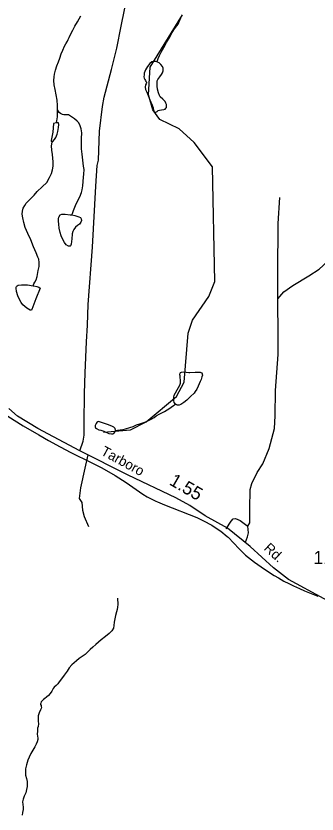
# Model space of a CAD drawing. Extents: x 2126262 to 2293712, y 749403 to 919119.
# Drawn here: x 2176471 to 2179353, y 811845 to 819487 of the extents above; entities that cross this region are included whole.
import ezdxf

# ---------------------------------------------------------------- set-up
doc = ezdxf.new("R2010")
doc.units = 0
for name, color, linetype in [('Exist Hydrographic Misc Water Feature', 7, 'Continuous'), ('Exist Road Non-System Type 51', 7, 'Continuous'), ('Exist Road Secondary Mileage Hundredths English Label', 7, 'Continuous'), ('Exist Road Secondary Type 51 Attributed', 7, 'Continuous'), ('Exist Road Secondary Type 51 Label', 7, 'Continuous'), ('Exist Road Secondary Type 51 Number Label', 7, 'Continuous')]:
    doc.layers.add(name, color=color, linetype=linetype)

msp = doc.modelspace()

# ---------------------------------------------------------------- linework, layer by layer
at = {"layer": 'Exist Hydrographic Misc Water Feature'}
for p, q in [((2178260.9, 814655.2), (2178267.3, 814652.2)), ((2178493.8, 814500.9), (2178501.2, 814494.7)), ((2179344.8, 813938.4), (2179361.4, 813931.8))]:
    msp.add_line(p, q, dxfattribs=at)
for points in [[(2176867.4, 818592.3), (2176867.4, 818628.3), (2176864.9, 818680.2), (2176856.5, 818732.2), (2176846.2, 818782.1), (2176838, 818828), (2176833.7, 818868), (2176835.6, 818904), (2176839.5, 818930), (2176849.3, 818968.1), (2176863.1, 819010.1), (2176876.8, 819048.2), (2176890.5, 819084.2), (2176904.3, 819124.3), (2176918.4, 819160.4), (2176934, 819196.5), (2176947.7, 819220.5), (2176963.7, 819246.6), (2176971.5, 819262.7), (2176979.5, 819280.7), (2176995.3, 819314.8), (2177015, 819350.9), (2177034.9, 819391), (2177058.7, 819431.1), (2177092.3, 819487.3)], [(2177308.7, 815502.5), (2177566.7, 815523.4), (2177716.8, 815599), (2178006.7, 815842.4), (2178080.8, 815981.9), (2178119.7, 816450.2), (2178160.7, 816574), (2178317.8, 816800.4), (2178375.6, 816943.7), (2178352.7, 818043.1), (2178176.7, 818276.4), (2178033.8, 818407.2), (2177849.7, 818496.3), (2177782.6, 818589.6), (2177740.8, 818731.5), (2177755.8, 818997), (2178064.8, 819497.5)], [(2177820.7, 819047.4), (2177822.5, 819051.5), (2177832.3, 819079.5), (2177844.2, 819107.6), (2177862.1, 819139.7), (2177887.9, 819185.8), (2177913.5, 819233.9), (2177947.2, 819292.1), (2177967.1, 819328.2), (2177988.8, 819364.3), (2178022.6, 819408.5), (2178040.3, 819446.6), (2178050.1, 819468.6), (2178060.2, 819492.7)], [(2177820.7, 819047.4), (2177806.5, 819051.4), (2177788.7, 819051.3), (2177772.7, 819047.2), (2177752.8, 819031.1), (2177728.8, 819002.9), (2177711.2, 818972.9), (2177697.4, 818938.8), (2177697.4, 818922.8), (2177695.4, 818902.8), (2177697.6, 818892.8), (2177703.6, 818878.9), (2177709.5, 818868.9), (2177715.7, 818860.9), (2177719.8, 818852.9), (2177719.8, 818846.9), (2177715.9, 818836.9), (2177711.8, 818826.9), (2177708.1, 818806.9), (2177712.2, 818782.9), (2177722.2, 818757), (2177736.4, 818725.1), (2177746.6, 818701.2), (2177760.8, 818663.2), (2177774.9, 818633.3), (2177783.1, 818607.3), (2177785.2, 818597.3), (2177787, 818591.4), (2177791.3, 818577.4), (2177795.4, 818571.5), (2177801.4, 818567.5), (2177809.4, 818565.6), (2177821.3, 818573.6), (2177833.2, 818581.7), (2177845.1, 818585.8), (2177865.1, 818589.9), (2177885, 818591.9), (2177899, 818596.1)], [(2177899, 818596.1), (2177907, 818604.1), (2177911.1, 818612.1), (2177910.9, 818638.1), (2177906.8, 818652), (2177898.6, 818668), (2177876.6, 818689.9), (2177850.4, 818713.8), (2177844.2, 818725.7), (2177836.2, 818749.6), (2177826, 818785.5), (2177823.7, 818813.6), (2177821.9, 818843.6), (2177823.5, 818865.5), (2177829.7, 818879.5), (2177847.3, 818905.7), (2177865.4, 818927.7), (2177875, 818941.8), (2177881.1, 818961.8), (2177880.7, 818987.8), (2177872.7, 819003.8), (2177858.8, 819023.7), (2177842.6, 819037.5), (2177824.5, 819045.5), (2177820.7, 819047.4)], [(2176860, 818462.3), (2176860, 818466.2), (2176862, 818484.3), (2176867.8, 818520.3), (2176869.6, 818556.3), (2176867.4, 818592.3)], [(2177005.2, 817581.4), (2177010.9, 817595.4), (2177022.8, 817625.4), (2177040.6, 817671.5), (2177058.3, 817707.6), (2177082.1, 817755.7), (2177097.8, 817795.8), (2177105.6, 817821.8), (2177111.4, 817861.8), (2177117.1, 817943.8), (2177120.8, 817971.8), (2177122.7, 818015.9), (2177118.3, 818049.9), (2177110.1, 818107.8), (2177103.8, 818163.7), (2177099.5, 818215.7), (2177097, 818271.7), (2177098.9, 818313.7), (2177100.5, 818367.6), (2177094.4, 818405.6), (2177084.3, 818435.6), (2177072, 818463.4), (2177056, 818481.3), (2177031.8, 818503.2), (2176993.9, 818527), (2176973.6, 818538.9), (2176955.5, 818540.8), (2176927.7, 818540.6), (2176917.6, 818542.5), (2176897.5, 818552.4), (2176883.6, 818562.4), (2176875.6, 818578.3), (2176867.4, 818592.3)], [(2176860, 818462.3), (2176830, 818456.1), (2176828.4, 818416.1), (2176822.7, 818374.1), (2176816.9, 818342.1), (2176809.1, 818296), (2176809.1, 818288), (2176811, 818284), (2176817.1, 818280.1)], [(2176817.1, 818280.1), (2176821, 818282.1), (2176841.1, 818304.2), (2176852.8, 818324.3), (2176864.9, 818354.3), (2176872.5, 818382.3), (2176878.2, 818418.3), (2176880.3, 818448.4), (2176878, 818462.4), (2176874.1, 818464.4), (2176860, 818462.3)], [(2176634.8, 816903.5), (2176642.8, 816921.5), (2176652.9, 816939.5), (2176664.6, 816961.6), (2176674.4, 816991.6), (2176684, 817049.7), (2176691.8, 817087.7), (2176693.5, 817127.7), (2176689.6, 817157.7), (2176681.4, 817177.7), (2176665, 817217.5), (2176638.7, 817277.3), (2176612.5, 817343.2), (2176586, 817403), (2176559.8, 817462.9), (2176545.6, 817508.8), (2176535.4, 817554.7), (2176531.1, 817588.6), (2176533.1, 817616.6), (2176540.9, 817646.7), (2176554.7, 817672.8), (2176568.6, 817694.9), (2176586.2, 817715), (2176618.2, 817745.1), (2176644.1, 817771.3), (2176673.8, 817805.4), (2176721.6, 817851.7), (2176765.2, 817893.9), (2176793.1, 817940), (2176810.8, 817978.1), (2176820.6, 818012.2), (2176826.6, 818048.2), (2176828.4, 818090.1), (2176821.8, 818160.2), (2176815.5, 818202.1), (2176811.4, 818244), (2176817.1, 818280.1)], [(2177005.2, 817581.4), (2177033, 817575.5), (2177073, 817563.7), (2177089, 817555.8), (2177095, 817545.8), (2177097.2, 817527.8), (2177093.3, 817511.8), (2177079.6, 817493.8), (2177061.5, 817479.7), (2177041.7, 817465.6), (2177023.8, 817441.5), (2177015.8, 817423.4), (2177010.1, 817401.4), (2177008, 817381.4), (2177006.4, 817369.4), (2177004.3, 817353.4), (2177000.6, 817301.4), (2176994.5, 817287.3), (2176990.6, 817283.3), (2176980.6, 817283.3), (2176972.8, 817283.2), (2176952.7, 817297.1), (2176934.6, 817317), (2176918.4, 817346.9), (2176904.1, 817380.8), (2176894, 817414.8), (2176885.8, 817454.7), (2176879.7, 817492.6), (2176879.3, 817520.7), (2176877.4, 817546.6), (2176881.1, 817560.6), (2176895, 817582.7), (2176909, 817588.8), (2176943, 817588.9), (2176991, 817583.2), (2177005.2, 817581.4)], [(2176634.8, 816903.5), (2176642.8, 816903.5), (2176671.1, 816895.6), (2176689, 816889.8), (2176701.1, 816881.8), (2176661.5, 816777.7), (2176624, 816677.4), (2176618.2, 816669.4), (2176606.3, 816671.4), (2176576, 816689.2), (2176536, 816721), (2176519.8, 816742.8), (2176503.8, 816770.7), (2176489.7, 816808.6), (2176477.4, 816848.6), (2176473.1, 816880.6), (2176473.1, 816888.6), (2176477.2, 816896.6), (2176483.1, 816902.6), (2176492.7, 816910.6), (2176522.9, 816912.8), (2176580.9, 816911.1), (2176634.8, 816903.5)], [(2177998.8, 815769.4), (2177986.7, 815785.3), (2177982.6, 815803.3), (2177982.6, 815835.3), (2177986.3, 815855.3), (2177998.2, 815879.4), (2178014, 815905.4), (2178039.9, 815951.6), (2178045.8, 815971.6), (2178047.6, 815981.6), (2178045.6, 816001.6), (2178043.3, 816021.6), (2178041.3, 816039.6), (2178039.2, 816051.6), (2178043.1, 816067.6), (2178047, 816073.6), (2178057.1, 816077.6), (2178075.1, 816079.8), (2178125.2, 816074), (2178135, 816074.1)], [(2178135, 816074.1), (2178187.1, 816076.4), (2178217, 816076.5), (2178233, 816076.6), (2178241, 816072.7), (2178249, 816068.7), (2178255.4, 816048.7), (2178251.3, 816030.8), (2178245.3, 816006.7), (2178235.5, 815986.7), (2178213.7, 815940.6), (2178202, 815914.5), (2178186.1, 815890.4), (2178176, 815876.4), (2178142.4, 815844.2), (2178106.5, 815808), (2178078.8, 815785.8), (2178058.7, 815771.7), (2178048.9, 815765.7), (2178032.9, 815761.6), (2178016.9, 815759.5), (2178008.9, 815763.4), (2177998.8, 815769.4)], [(2177422.2, 815518.2), (2177444.4, 815520.4), (2177492.4, 815526.6), (2177520.3, 815534.8), (2177562.3, 815547), (2177592, 815557.2), (2177624, 815571.4), (2177656, 815581.5), (2177695.8, 815595.7), (2177725.9, 815605.9), (2177771.9, 815628.2), (2177793.6, 815642.3), (2177813.5, 815656.4), (2177849.4, 815678.6), (2177891.4, 815700.8), (2177917, 815714.9), (2177933, 815725.1), (2177978.7, 815757.3), (2177998.8, 815769.4)], [(2176346.9, 815683.3), (2176453.4, 815615.4), (2176538.3, 815562.9), (2176690.4, 815474.6), (2176783.7, 815422.3)], [(2176346.9, 815683.3), (2176453.4, 815615.4), (2176538.3, 815562.9), (2176690.4, 815474.6), (2176783.7, 815422.3)], [(2177422.2, 815518.2), (2177422.2, 815522.2), (2177420.4, 815536.2), (2177408.3, 815548.2), (2177388.4, 815560.1), (2177348, 815575.8), (2177298, 815591.5), (2177272.1, 815601.4), (2177260, 815603.3), (2177254.1, 815601.3), (2177246.1, 815595.2), (2177238.1, 815585.2), (2177230.3, 815565.2), (2177228.3, 815551.2), (2177232.4, 815543.2), (2177242.4, 815535.2), (2177264.3, 815525.4), (2177284.6, 815519.5), (2177310.5, 815511.6), (2177358.5, 815487.9), (2177386.6, 815484), (2177398.7, 815486.1), (2177406.7, 815490.2), (2177416.5, 815502.2), (2177422.2, 815514.2), (2177422.2, 815518.2)], [(2176783.7, 815422.3), (2176894.4, 815360.4), (2176996.3, 815306.5), (2177189.3, 815211.9)], [(2176783.7, 815422.3), (2176894.4, 815360.4), (2176996.3, 815306.5), (2177189.3, 815211.9)], [(2177189.3, 815211.9), (2177294.3, 815158.4), (2177420.4, 815086.2), (2177526.4, 815019.2), (2177686.3, 814908.9), (2177727.8, 814883.5)], [(2177189.3, 815211.9), (2177294.3, 815158.4), (2177420.4, 815086.2), (2177526.4, 815019.2), (2177686.3, 814908.9), (2177727.8, 814883.5)], [(2177727.8, 814883.5), (2177746.2, 814872.2), (2177811.4, 814841.7), (2177825.8, 814835.4)], [(2177727.8, 814883.5), (2177746.2, 814872.2), (2177811.4, 814841.7), (2177825.8, 814835.4)], [(2177825.8, 814835.4), (2177894.3, 814805.7), (2178201.2, 814683.4), (2178260.9, 814655.2)], [(2177825.8, 814835.4), (2177894.3, 814805.7), (2178201.2, 814683.4), (2178260.9, 814655.2)], [(2178267.3, 814652.2), (2178345.2, 814610), (2178387.8, 814582)], [(2178267.3, 814652.2), (2178345.2, 814610), (2178387.8, 814582)], [(2178387.8, 814582), (2178432.5, 814552.6), (2178493.8, 814500.9)], [(2178387.8, 814582), (2178432.5, 814552.6), (2178493.8, 814500.9)], [(2178501.2, 814494.7), (2178557.2, 814438.8), (2178603.3, 814387.9), (2178669.4, 814323.6), (2178726.2, 814278.5)], [(2178501.2, 814494.7), (2178557.2, 814438.8), (2178603.3, 814387.9), (2178669.4, 814323.6), (2178726.2, 814278.5)], [(2178726.2, 814278.5), (2178755.3, 814255.5), (2178849.6, 814188.5), (2178943.1, 814128.1), (2178982.7, 814105.3)], [(2178726.2, 814278.5), (2178755.3, 814255.5), (2178849.6, 814188.5), (2178943.1, 814128.1), (2178982.7, 814105.3)], [(2178982.7, 814105.3), (2179036.2, 814074.3), (2179082.3, 814051.6)], [(2178982.7, 814105.3), (2179036.2, 814074.3), (2179082.3, 814051.6)], [(2179082.3, 814051.6), (2179129.3, 814028.4), (2179186.5, 814003.4)], [(2179082.3, 814051.6), (2179129.3, 814028.4), (2179186.5, 814003.4)], [(2179186.5, 814003.4), (2179233.3, 813982.9), (2179344.8, 813938.4)], [(2179186.5, 814003.4), (2179233.3, 813982.9), (2179344.8, 813938.4)], [(2177443.6, 813911), (2177445.8, 813851), (2177443.6, 813825), (2177439.9, 813802.8), (2177434.1, 813780.9), (2177424.3, 813744.7), (2177416.3, 813714.6), (2177410.5, 813682.7), (2177408.7, 813650.9), (2177403.2, 813624.6), (2177389, 813598.7), (2177363.4, 813574.6), (2177327.7, 813544.3), (2177287.5, 813512.2), (2177261.9, 813491.7), (2177235.8, 813467.7), (2177206.1, 813441.8), (2177182.3, 813419.4), (2177156.3, 813395.3), (2177132.7, 813373.3), (2177104.6, 813353.2), (2177076.7, 813333.1), (2177050.9, 813310.7), (2177027.1, 813292.7), (2177005, 813272.5), (2176979.5, 813244.4), (2176959.6, 813212.5), (2176933.8, 813174.2), (2176905.7, 813138.3), (2176886, 813112), (2176872.1, 813091.8), (2176856.1, 813075.6), (2176838.2, 813059.7), (2176828.6, 813047.7), (2176812.8, 813021.7), (2176796.8, 812997.3), (2176782.7, 812981.2), (2176764.6, 812965.3), (2176747, 812951.3), (2176733.1, 812941.2), (2176720.8, 812928.9), (2176712.8, 812919.1), (2176707.4, 812907), (2176705.2, 812899.2), (2176707.2, 812892.8), (2176711.5, 812882.8), (2176713.2, 812873.3), (2176713.8, 812861), (2176705.8, 812841.1), (2176691.6, 812814.8), (2176683.6, 812784.8), (2176682.2, 812762.7), (2176684.3, 812732.7), (2176686.3, 812709), (2176682.4, 812682.8), (2176678.5, 812667.1), (2176676.9, 812639), (2176674.8, 812608.8), (2176677.1, 812589.1), (2176679.1, 812570.9), (2176679.3, 812557.1), (2176675, 812537), (2176665.6, 812512.9), (2176651.4, 812487), (2176631.6, 812456.7), (2176612.3, 812424.4), (2176595.9, 812390.7), (2176584.6, 812360.4), (2176570.5, 812314.2), (2176562.9, 812278.5), (2176561.2, 812240.2), (2176563.1, 812216.4), (2176571.3, 812186.3), (2176577.4, 812154.6), (2176577.8, 812108.7), (2176571.9, 812080.4), (2176564.1, 812048.3), (2176550.1, 812016.3), (2176540.5, 811988.2), (2176534.6, 811960.3), (2176536.8, 811936.3), (2176538.9, 811910.5), (2176539.3, 811886.5), (2176534.8, 811860.4), (2176529.4, 811832.4)]]:
    msp.add_lwpolyline(points, dxfattribs=at)
at = {"layer": 'Exist Road Non-System Type 51'}
for points in [[(2177082.7, 815323), (2177112.7, 815414.1), (2177123.9, 815471.4), (2177123.9, 815590.1), (2177126, 815872.9), (2177134.3, 816071.2), (2177144.8, 816365.1), (2177156, 816527.1), (2177162.2, 816724.7), (2177202.7, 817272.2), (2177236.2, 817858.7), (2177248.6, 818055.9), (2177259.8, 818106.2), (2177271, 818382.7), (2177298.9, 818620.1), (2177315.4, 818710.8), (2177385.2, 818976.1), (2177435.4, 819180), (2177477.1, 819390.8), (2177541.3, 819706.4), (2177574.8, 819888)], [(2178979, 816779.3), (2178977, 817025.3), (2178979.8, 817500.1), (2178996.5, 817748.6)], [(2178979, 816779.3), (2179036.3, 816845), (2179120, 816906.4), (2179276.2, 816998.6), (2179373.9, 817062.8), (2179535.1, 817212.4), (2179607.6, 817265.5), (2179713.7, 817332.5), (2179861.6, 817407.9)], [(2178690.3, 814601.7), (2178708.4, 814633.8), (2178709.8, 814766.4), (2178713.3, 814951.5), (2178728.7, 815011.5), (2178778.9, 815116.3), (2178835.4, 815197.9), (2178894, 815344.6), (2178945.6, 815535.9), (2178951.2, 815658.8), (2178954, 815899), (2178981.8, 816245.9), (2178981.8, 816416.2), (2178979, 816779.3)], [(2177160.1, 815283.2), (2177129.7, 815158.1), (2177087.8, 814968.2), (2177076.7, 814867.7), (2177101.8, 814828.6), (2177107.4, 814756), (2177124.1, 814694.5), (2177166, 814599.6)], [(2178482.8, 814574.5), (2178529.8, 814647.7), (2178550.8, 814670.1), (2178573.1, 814675.7), (2178617.7, 814654.7), (2178668, 814617), (2178690.3, 814601.7)], [(2178667.7, 814446.7), (2178688.9, 814498.3), (2178697.3, 814536), (2178690.3, 814601.7)]]:
    msp.add_lwpolyline(points, dxfattribs=at)
at = {"layer": 'Exist Road Secondary Type 51 Attributed'}
msp.add_lwpolyline([(2182674.5, 812949.4), (2182121, 813222), (2181956.3, 813284.9), (2181708.7, 813361), (2181539.8, 813362.4), (2181102.4, 813311.4), (2180951.7, 813305.8), (2180826.2, 813317), (2180681.1, 813358.9), (2180162.7, 813566.3), (2179829.9, 813712.2), (2179421.1, 813906.3), (2179081.4, 814089.9), (2178937, 814202.4), (2178713.4, 814405.3), (2178495.2, 814581.5), (2178281.9, 814700.2), (2178134, 814800.7), (2178002.1, 814871.3), (2177546.6, 815088.4), (2177082.7, 815323), (2176680.5, 815537.7), (2176486.5, 815653.6), (2176402.8, 815727.6)], dxfattribs=at)

# ---------------------------------------------------------------- texts
at = {"layer": 'Exist Road Secondary Mileage Hundredths English Label'}
msp.add_text('1.55', height=125, rotation=329.87561, dxfattribs=at).set_placement((2177929.8, 815004.3))
at = {"layer": 'Exist Road Secondary Type 51 Label'}
for s, rotation, p in [('Tarboro', 331.46982, (2177275.6, 815290.5)), ('Rd.', 317.24019, (2178837.7, 814381.1))]:
    msp.add_text(s, height=95, rotation=rotation, dxfattribs=at).set_placement(p)
at = {"layer": 'Exist Road Secondary Type 51 Number Label'}
msp.add_text('1100', height=125, dxfattribs=at).set_placement((2179319.2, 814238.5))

doc.saveas('drawing.dxf')
